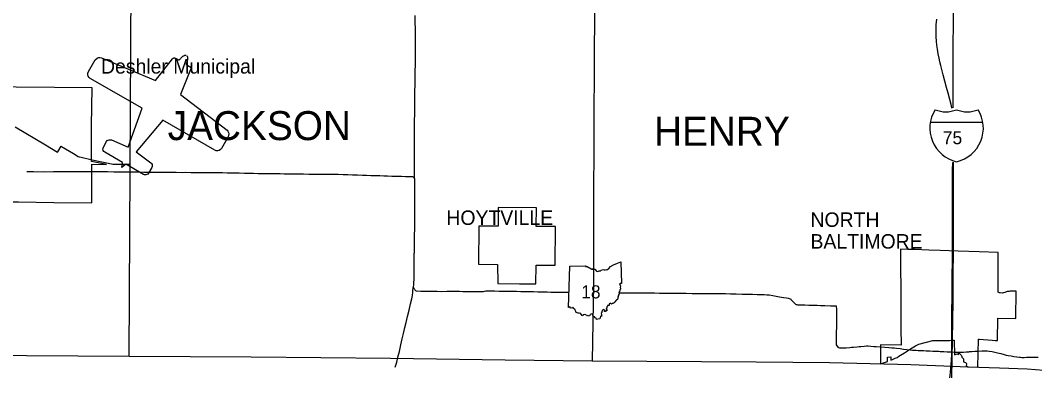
# Model space of a CAD drawing. Extents: x -232 to 448, y 619 to 1059.
# Drawn here: x 68.1 to 139.9, y 749 to 774.3 of the extents above; entities that cross this region are included whole.
import ezdxf

# ---------------------------------------------------------------- set-up
doc = ezdxf.new("R2010")
doc.units = 0
doc.layers.add('Default', color=7, linetype='Continuous')

msp = doc.modelspace()

# ---------------------------------------------------------------- linework, layer by layer
at = {"layer": 'Default'}
for p, q in [((132.508, 767.103), (136.229, 767.103)), ((106.929, 753.979), (107.011, 756.908)), ((106.929, 753.979), (107.011, 756.908)), ((137.291, 753.233), (138.553, 753.214)), ((130.44, 751.309), (128.983, 751.349)), ((128.983, 751.349), (128.983, 750.006)), ((134.196, 751.68), (134.21, 750.631)), ((135.867, 749.768), (135.916, 751.74)), ((134.21, 750.631), (134.375, 750.705)), ((134.375, 750.705), (134.503, 750.651)), ((134.5, 750.724), (134.557, 750.745)), ((134.503, 750.651), (134.5, 750.724)), ((129.478, 750.476), (129.724, 750.48)), ((129.483, 750.157), (129.478, 750.476)), ((129.724, 750.48), (129.728, 750.248)), ((135.159, 749.791), (135.867, 749.768))]:
    msp.add_line(p, q, dxfattribs=at)
for points in [[(75.834, 750.532), (76.007, 781.259), (76.015, 783.15)], [(108.821, 782.822), (108.779, 777.282), (108.742, 771.921), (108.706, 766.405), (108.69, 760.973), (108.682, 755.645), (108.58, 750.206)], [(134.195, 781.276), (134.117, 776.026), (134.095, 770.628), (134.11, 768.128)], [(96.021, 763.113), (96.026, 763.292), (96.023, 763.753), (96.025, 764.228), (96.024, 764.74), (96.026, 765.149), (96.023, 765.664), (96.021, 766.009), (96.03, 766.661), (96.035, 767.171), (96.039, 767.749), (96.04, 768.252), (96.048, 768.754), (96.053, 769.254), (96.063, 769.794), (96.072, 770.253), (96.078, 770.726), (96.089, 771.165), (96.094, 771.521), (96.101, 771.842), (96.099, 772.354), (96.096, 772.872), (96.094, 773.28), (96.087, 773.718), (96.074, 774.171), (96.07, 774.67)], [(134.033, 768.113), (134.031, 768.123), (133.974, 768.358), (133.881, 768.716), (133.765, 769.155), (133.654, 769.558), (133.54, 770.019), (133.422, 770.464), (133.316, 770.848), (133.244, 771.136), (133.188, 771.376), (133.129, 771.648), (133.074, 771.952), (133.019, 772.272), (132.978, 772.569), (132.949, 772.851), (132.934, 773.166), (132.926, 773.448), (132.925, 773.728), (132.927, 774.008), (132.96, 774.4)], [(75.32, 763.907), (75.371, 764.267), (74.117, 764.991), (74.054, 765.042), (74.009, 765.111), (73.988, 765.19), (73.992, 765.272), (74.022, 765.348), (74.249, 765.742), (74.296, 765.802), (74.358, 765.845), (74.43, 765.869), (74.506, 765.871), (74.58, 765.851), (75.76, 765.341), (76.759, 768.096), (73.089, 770.215), (73.004, 770.284), (72.945, 770.375), (72.917, 770.481), (72.922, 770.59), (72.961, 770.692), (73.439, 771.519), (73.583, 771.656), (73.678, 771.688), (73.778, 771.692), (73.875, 771.667), (77.713, 770.073), (78.898, 771.592), (78.919, 771.614), (78.94, 771.631), (78.959, 771.642), (78.982, 771.651), (79.01, 771.658), (79.041, 771.66), (79.073, 771.656), (79.098, 771.648), (79.123, 771.636), (79.368, 771.495), (79.386, 771.518), (79.411, 771.55), (79.439, 771.583), (79.468, 771.616), (79.494, 771.645), (79.52, 771.672), (79.546, 771.697), (79.569, 771.718), (79.592, 771.739), (79.619, 771.76), (79.643, 771.778), (79.679, 771.802), (79.714, 771.821), (79.746, 771.835), (79.782, 771.846), (79.813, 771.849), (79.843, 771.846), (79.869, 771.835)], [(79.911, 771.811), (79.933, 771.794), (79.951, 771.769), (79.964, 771.74), (79.973, 771.705), (79.977, 771.669), (79.977, 771.63), (79.975, 771.587), (79.971, 771.557), (79.966, 771.523), (79.96, 771.492), (79.953, 771.462), (79.944, 771.427), (79.934, 771.39), (79.922, 771.354), (79.908, 771.312), (79.893, 771.272), (79.878, 771.234), (79.867, 771.207), (80.112, 771.065), (80.135, 771.05), (80.154, 771.031), (80.173, 771.006), (80.187, 770.978), (80.195, 770.95), (80.199, 770.926), (80.199, 770.904), (80.195, 770.878), (80.186, 770.849), (79.463, 769.062), (82.762, 766.536), (82.832, 766.464), (82.879, 766.376), (82.899, 766.277), (82.853, 766.085), (82.375, 765.257), (82.306, 765.172), (82.214, 765.113), (82.109, 765.084), (82, 765.09), (81.898, 765.129), (78.228, 767.248), (76.341, 765.005), (77.374, 764.238), (77.428, 764.185), (77.464, 764.118), (77.479, 764.043), (77.472, 763.968), (77.444, 763.897), (77.217, 763.504), (77.166, 763.44), (77.097, 763.395), (77.018, 763.374), (76.936, 763.378), (76.86, 763.408), (75.606, 764.131), (75.32, 763.907)], [(65.144, 769.628), (65.148, 768.17), (65.15, 766.068), (65.116, 765.583), (65.044, 761.463), (68.023, 761.464), (70.501, 761.423), (73.202, 761.389), (73.195, 764.131)], [(73.167, 764.319), (73.183, 766.097), (73.188, 766.847), (73.23, 769.545), (70.551, 769.564), (67.844, 769.596), (65.144, 769.628)], [(67.774, 766.776), (69.922, 765.501)], [(69.922, 765.501), (70.782, 764.99), (70.798, 765.019)], [(70.798, 765.019), (71.028, 765.409), (71.06, 765.389)], [(71.06, 765.389), (71.899, 764.887)], [(71.899, 764.887), (72.235, 764.686), (72.313, 764.654), (72.442, 764.624), (73.228, 764.453)], [(74.245, 764.106), (73.167, 764.319)], [(73.228, 764.453), (74.599, 764.155), (74.691, 764.132), (74.757, 764.126), (75.91, 764.127)], [(134.126, 764.268), (134.125, 759.809), (134.099, 754.417), (134.018, 749.01)], [(134.078, 759.734), (134.08, 760.064), (134.084, 760.529), (134.084, 761.035), (134.081, 761.525), (134.084, 762.057), (134.086, 762.656), (134.087, 763.226), (134.086, 763.75), (134.092, 764.242), (134.092, 764.267)], [(68.609, 763.61), (69.071, 763.608), (69.876, 763.603), (70.488, 763.613), (70.951, 763.611), (71.268, 763.611), (71.558, 763.612), (71.909, 763.609), (72.312, 763.61), (72.687, 763.609), (73.012, 763.61), (73.384, 763.609), (73.834, 763.611), (74.314, 763.611), (74.752, 763.605), (75.132, 763.599), (75.49, 763.596), (75.812, 763.594), (76.22, 763.589), (76.555, 763.585), (76.877, 763.58), (77.225, 763.575), (77.56, 763.576), (77.883, 763.572), (78.27, 763.568), (78.699, 763.563), (79.158, 763.561), (79.602, 763.555), (79.816, 763.56), (80.213, 763.556), (80.667, 763.55), (80.902, 763.546), (81.268, 763.542), (81.679, 763.542), (82.102, 763.537), (82.45, 763.536), (82.779, 763.529), (83.188, 763.522), (83.632, 763.513), (83.988, 763.507), (84.323, 763.501), (84.637, 763.49), (84.976, 763.487), (85.254, 763.478), (85.605, 763.473), (85.885, 763.472), (86.212, 763.469), (86.514, 763.467), (86.802, 763.464), (87.098, 763.46), (87.474, 763.456), (87.861, 763.45), (88.18, 763.446), (88.55, 763.44), (88.877, 763.438), (89.22, 763.437), (89.51, 763.431), (89.825, 763.431), (90.156, 763.429), (90.446, 763.431), (90.635, 763.422), (90.974, 763.413), (91.309, 763.402), (91.631, 763.392), (92.001, 763.378), (92.338, 763.367), (92.63, 763.355), (92.944, 763.345), (93.255, 763.335), (93.577, 763.326), (93.844, 763.317), (94.124, 763.307), (94.432, 763.299), (94.743, 763.289), (95.1, 763.28), (95.396, 763.27), (95.727, 763.263), (95.891, 763.255), (95.922, 763.244), (95.946, 763.22), (95.982, 763.168), (96.021, 763.113)], [(73.195, 764.131), (74.245, 764.106)], [(96.021, 763.113), (96.025, 762.842), (96.024, 762.486), (96.023, 762.136), (96.023, 761.797), (96.025, 761.489), (96.022, 761.205), (96.026, 760.882), (96.026, 760.6)], [(101.949, 761.062), (101.938, 759.744), (100.58, 759.746), (100.547, 757.046)], [(104.654, 761.047), (101.949, 761.062)], [(105.981, 756.992), (105.992, 759.72), (104.64, 759.713), (104.654, 761.047)], [(96.026, 760.6), (96.026, 760.567), (96.026, 760.22), (96.019, 759.864), (96.014, 759.531), (96.008, 759.132), (96.005, 758.758), (96.004, 758.631)], [(134.073, 757.79), (134.08, 758.223), (134.079, 758.616), (134.082, 759.036), (134.077, 759.517), (134.078, 759.734)], [(96.004, 758.631), (96.003, 758.525), (95.996, 758.24), (95.991, 758.001), (95.989, 757.865)], [(95.989, 757.865), (95.988, 757.783), (95.979, 757.518), (95.981, 757.255), (95.98, 756.893), (95.976, 756.581), (95.975, 756.498)], [(137.311, 755.063), (137.313, 757.89), (135.972, 757.927), (134.476, 757.987), (133.197, 758.031), (132.415, 758.056), (131.401, 758.085), (130.924, 758.1), (130.405, 758.112)], [(130.405, 758.112), (130.414, 754.03), (130.424, 752.978), (130.427, 752.641), (130.43, 752.524), (130.44, 751.309)], [(134.057, 755.85), (134.059, 756.097), (134.064, 756.545), (134.068, 756.948), (134.071, 757.316), (134.072, 757.752), (134.073, 757.79)], [(100.547, 757.046), (101.904, 757.021), (101.908, 755.689), (103.451, 755.672), (103.769, 755.663), (104.075, 755.661), (104.38, 755.659), (104.616, 755.661), (104.629, 756.978), (105.981, 756.992)], [(107.011, 756.908), (108.147, 756.927), (108.129, 756.891), (108.236, 756.884), (108.35, 756.821), (108.447, 756.782), (108.564, 756.689), (108.635, 756.69), (108.665, 756.766), (108.719, 756.707), (108.783, 756.697), (108.894, 756.556), (108.985, 756.526), (109.095, 756.574), (109.177, 756.582), (109.236, 756.629), (109.392, 756.67), (109.436, 756.646), (109.518, 756.651), (109.56, 756.669), (109.632, 756.652), (109.759, 756.759), (109.889, 756.885), (110.09, 757.003), (110.39, 757.115), (110.627, 757.216), (110.661, 755.696)], [(107.011, 756.908), (108.147, 756.927), (108.129, 756.891), (108.236, 756.884), (108.35, 756.821), (108.447, 756.782), (108.564, 756.689), (108.635, 756.69), (108.665, 756.766), (108.719, 756.707), (108.783, 756.697), (108.894, 756.556), (108.985, 756.526), (109.095, 756.574), (109.177, 756.582), (109.236, 756.629), (109.392, 756.67), (109.436, 756.646), (109.518, 756.651), (109.56, 756.669), (109.632, 756.652), (109.759, 756.759), (109.889, 756.885), (110.09, 757.003), (110.39, 757.115), (110.627, 757.216), (110.661, 755.696)], [(95.975, 756.498), (95.974, 756.256), (95.967, 755.935), (95.965, 755.769), (95.958, 755.641), (95.937, 755.405)], [(110.661, 755.696), (110.626, 755.674), (110.571, 755.684), (110.535, 755.642), (110.58, 755.571), (110.602, 755.496), (110.583, 755.413), (110.601, 755.344), (110.589, 755.287), (110.554, 755.23), (110.542, 755.176), (110.513, 755.119), (110.516, 755.087), (110.488, 755.062), (110.493, 754.967), (110.479, 754.914), (110.484, 754.868), (110.439, 754.856), (110.449, 754.819), (110.421, 754.79), (110.427, 754.74), (110.394, 754.708), (110.426, 754.644), (110.4, 754.624), (110.38, 754.547), (110.322, 754.531), (110.206, 754.389), (110.165, 754.335), (110.12, 754.322), (110.094, 754.267), (110.038, 754.267), (109.953, 754.229), (109.897, 754.294), (109.801, 754.215), (109.79, 754.124), (109.667, 754.127), (109.672, 754.081), (109.645, 754.067), (109.62, 754.021), (109.634, 753.939), (109.577, 753.918), (109.584, 753.87), (109.621, 753.841), (109.637, 753.75), (109.576, 753.768), (109.526, 753.691), (109.475, 753.709), (109.492, 753.775), (109.405, 753.853), (109.323, 753.79), (109.281, 753.69), (109.28, 753.622), (109.219, 753.582), (109.258, 753.486), (109.251, 753.421), (109.252, 753.359), (109.176, 753.361), (109.13, 753.193)], [(110.661, 755.696), (110.626, 755.674), (110.571, 755.684), (110.535, 755.642), (110.58, 755.571), (110.602, 755.496), (110.583, 755.413), (110.601, 755.344), (110.589, 755.287), (110.554, 755.23), (110.542, 755.176), (110.513, 755.119), (110.516, 755.087), (110.488, 755.062), (110.493, 754.967), (110.479, 754.914), (110.484, 754.868), (110.439, 754.856), (110.449, 754.819), (110.421, 754.79), (110.427, 754.74), (110.394, 754.708), (110.426, 754.644), (110.4, 754.624), (110.38, 754.547), (110.322, 754.531), (110.206, 754.389), (110.165, 754.335), (110.12, 754.322), (110.094, 754.267), (110.038, 754.267), (109.953, 754.229), (109.897, 754.294), (109.801, 754.215), (109.79, 754.124), (109.667, 754.127), (109.672, 754.081), (109.645, 754.067), (109.62, 754.021), (109.634, 753.939), (109.577, 753.918), (109.584, 753.87), (109.621, 753.841), (109.637, 753.75), (109.576, 753.768), (109.526, 753.691), (109.475, 753.709), (109.492, 753.775), (109.405, 753.853), (109.323, 753.79), (109.281, 753.69), (109.28, 753.622), (109.219, 753.582), (109.258, 753.486), (109.251, 753.421), (109.252, 753.359), (109.176, 753.361), (109.13, 753.193)], [(134.039, 753.192), (134.04, 753.472), (134.04, 753.972), (134.048, 754.449), (134.051, 754.807), (134.052, 755.251), (134.056, 755.656), (134.057, 755.85)], [(94.664, 749.771), (94.774, 750.122), (94.857, 750.459), (94.952, 750.87), (95.06, 751.336), (95.159, 751.763), (95.247, 752.145), (95.351, 752.56), (95.436, 752.932), (95.529, 753.341), (95.637, 753.803), (95.745, 754.244), (95.831, 754.606), (95.884, 754.837), (95.892, 754.898), (95.905, 755.003), (95.915, 755.151), (95.937, 755.405)], [(95.937, 755.405), (95.981, 755.33), (96.021, 755.276), (96.058, 755.231), (96.103, 755.191), (96.149, 755.155), (96.468, 755.146), (96.774, 755.145), (96.785, 755.144)], [(96.785, 755.144), (97.078, 755.143), (97.324, 755.144)], [(97.324, 755.144), (97.34, 755.144), (97.636, 755.138), (97.937, 755.12), (98.323, 755.141), (98.637, 755.132), (98.902, 755.132), (99.201, 755.132), (99.445, 755.125), (99.698, 755.127), (100.019, 755.127), (100.356, 755.128), (100.685, 755.123), (100.837, 755.124), (100.897, 755.13), (100.982, 755.144), (101.063, 755.157), (101.132, 755.157), (101.359, 755.155), (101.694, 755.154), (102.017, 755.152), (102.323, 755.148), (102.625, 755.142), (102.919, 755.136), (103.242, 755.132), (103.556, 755.126), (103.836, 755.118), (104.138, 755.112), (104.436, 755.109), (104.759, 755.102), (105.067, 755.098), (105.417, 755.093), (105.661, 755.082), (106.063, 755.073), (106.539, 755.068), (106.818, 755.064), (106.948, 755.062)], [(110.479, 755.018), (110.586, 755.018), (110.972, 755.014), (111.372, 755.016), (111.798, 755.018), (112.193, 755.02)], [(112.193, 755.02), (112.215, 755.02), (112.593, 755.018), (113.004, 755.016), (113.365, 755.011), (113.715, 755.008), (114.076, 755.005), (114.487, 754.998), (114.828, 754.995), (115.245, 754.993), (115.674, 754.988), (116.075, 754.986), (116.461, 754.983), (116.864, 754.981), (117.277, 754.978), (117.681, 754.974), (118.024, 754.967), (118.375, 754.96), (118.772, 754.948), (119.197, 754.939), (119.599, 754.927), (119.932, 754.92), (120.267, 754.913), (120.509, 754.906), (120.766, 754.895), (120.946, 754.891), (121.014, 754.886), (121.119, 754.871), (121.377, 754.829), (121.6, 754.794), (121.833, 754.752), (122.116, 754.705), (122.331, 754.67), (122.466, 754.644), (122.533, 754.626), (122.588, 754.603), (122.635, 754.575), (122.679, 754.529), (122.79, 754.411), (122.896, 754.298), (122.969, 754.231), (123.022, 754.199), (123.057, 754.19), (123.112, 754.183), (123.123, 754.182)], [(138.584, 755.134), (138.164, 755.151), (138.078, 755.124), (138.014, 755.118), (137.947, 755.108), (137.774, 755.057), (137.671, 755.017), (137.593, 755.011), (137.461, 755.015), (137.396, 755.02), (137.311, 755.063)], [(138.553, 753.214), (138.584, 755.134)], [(123.123, 754.182), (123.329, 754.176), (123.631, 754.166), (123.929, 754.158), (124.305, 754.146), (124.504, 754.142), (124.748, 754.133), (125.046, 754.125), (125.447, 754.112), (125.715, 754.103), (125.859, 754.097)], [(109.13, 753.193), (108.997, 753.16), (108.905, 753.141), (108.873, 753.218), (108.807, 753.258), (108.764, 753.335), (108.67, 753.345), (108.647, 753.451), (108.637, 753.537), (108.507, 753.515), (108.472, 753.463), (108.426, 753.449), (108.399, 753.396), (108.337, 753.392), (108.27, 753.367), (108.226, 753.419), (108.116, 753.471), (108.067, 753.497), (107.963, 753.456), (107.941, 753.406), (107.859, 753.428), (107.84, 753.483), (107.79, 753.5), (107.779, 753.558), (107.673, 753.589), (107.592, 753.577), (107.448, 753.624), (107.439, 753.7), (107.391, 753.794), (107.365, 753.859), (107.274, 753.909), (107.256, 753.986), (107.227, 753.983), (107.2, 753.952), (107.1, 753.938), (107.059, 753.969), (107.003, 754.023), (106.929, 753.979)], [(109.13, 753.193), (108.997, 753.16), (108.905, 753.141), (108.873, 753.218), (108.807, 753.258), (108.764, 753.335), (108.67, 753.345), (108.647, 753.451), (108.637, 753.537), (108.507, 753.515), (108.472, 753.463), (108.426, 753.449), (108.399, 753.396), (108.337, 753.392), (108.27, 753.367), (108.226, 753.419), (108.116, 753.471), (108.067, 753.497), (107.963, 753.456), (107.941, 753.406), (107.859, 753.428), (107.84, 753.483), (107.79, 753.5), (107.779, 753.558), (107.673, 753.589), (107.592, 753.577), (107.448, 753.624), (107.439, 753.7), (107.391, 753.794), (107.365, 753.859), (107.274, 753.909), (107.256, 753.986), (107.227, 753.983), (107.2, 753.952), (107.1, 753.938), (107.059, 753.969), (107.003, 754.023), (106.929, 753.979)], [(125.859, 754.097), (125.874, 753.83), (125.87, 753.517), (125.869, 753.407)], [(125.865, 752.824), (125.863, 752.6), (125.858, 752.244), (125.857, 751.996), (125.857, 751.974)], [(125.869, 753.407), (125.869, 753.264), (125.866, 752.915), (125.865, 752.824)], [(134.039, 751.496), (134.039, 751.518), (134.039, 751.993), (134.039, 752.493), (134.038, 752.946), (134.039, 753.192)], [(137.258, 751.643), (137.291, 753.233)], [(125.857, 751.974), (125.852, 751.627), (125.851, 751.397), (125.86, 751.339), (125.894, 751.277), (125.921, 751.235), (125.976, 751.183), (126.027, 751.153), (126.09, 751.135)], [(130.405, 750.602), (130.684, 750.779), (131.114, 751.051), (131.466, 751.265), (131.698, 751.396), (132.687, 751.653)], [(132.687, 751.653), (132.79, 751.654)], [(132.79, 751.654), (133.135, 751.647), (133.57, 751.643), (133.681, 751.646), (133.864, 751.648), (134.109, 751.672), (134.196, 751.68)], [(134.019, 750.356), (134.026, 750.558), (134.036, 750.841), (134.037, 751.103), (134.039, 751.496)], [(135.916, 751.74), (135.982, 751.735), (136.278, 751.712), (136.587, 751.687), (136.881, 751.665), (137.092, 751.648), (137.258, 751.643)], [(43.122, 750.748), (75.834, 750.532)], [(126.09, 751.135), (126.105, 751.131), (126.193, 751.127), (126.269, 751.127), (126.38, 751.129), (126.563, 751.132), (126.808, 751.155), (126.939, 751.167)], [(126.939, 751.167), (127.069, 751.179), (127.329, 751.2), (127.467, 751.212)], [(127.467, 751.212), (127.521, 751.216)], [(127.521, 751.216), (127.59, 751.222), (127.831, 751.246), (128.004, 751.265), (128.047, 751.266), (128.111, 751.265), (128.301, 751.246), (128.526, 751.23)], [(128.526, 751.23), (128.681, 751.218), (128.976, 751.195), (129.286, 751.171), (129.579, 751.148), (129.791, 751.132), (129.85, 751.13)], [(129.728, 750.248), (129.889, 750.322), (130.035, 750.386), (130.156, 750.45), (130.286, 750.528), (130.405, 750.602)], [(129.85, 751.13), (129.957, 751.126), (130.121, 751.102), (130.375, 751.074), (130.623, 751.045), (130.861, 751.017), (131.088, 750.992), (131.248, 750.972), (131.388, 750.961), (131.503, 750.955), (131.65, 750.948), (131.835, 750.94), (132.028, 750.938), (132.227, 750.921), (132.48, 750.91), (132.677, 750.9), (132.923, 750.889), (133.11, 750.881)], [(133.11, 750.881), (133.215, 750.877), (133.467, 750.865), (133.697, 750.852), (134.036, 750.841), (134.226, 750.829), (134.411, 750.817), (134.559, 750.814), (134.627, 750.811), (134.709, 750.815), (134.865, 750.829), (135.057, 750.841), (135.228, 750.854), (135.276, 750.858)], [(134.557, 750.745), (134.599, 750.707), (134.62, 750.687), (134.693, 750.614), (134.717, 750.57), (134.73, 750.544), (134.746, 750.476)], [(135.276, 750.858), (135.458, 750.872), (135.654, 750.893), (135.845, 750.895), (136.143, 750.907), (136.367, 750.915), (136.439, 750.922), (136.523, 750.914), (136.683, 750.892), (136.88, 750.866), (137.064, 750.827), (137.264, 750.782), (137.489, 750.719), (137.742, 750.653), (137.887, 750.611), (138.025, 750.585), (138.219, 750.552), (138.414, 750.524), (138.635, 750.49), (138.809, 750.464), (138.889, 750.456), (138.985, 750.452), (139.15, 750.453), (139.314, 750.456), (139.54, 750.462), (139.836, 750.468), (140.139, 750.476)], [(75.834, 750.532), (75.834, 750.518)], [(75.834, 750.532), (84.461, 750.481), (94.322, 750.389), (102.426, 750.282), (108.58, 750.206)], [(108.58, 750.206), (120.186, 750.129), (125.388, 750.086), (130.189, 749.978)], [(128.983, 750.006), (129.352, 750.123), (129.483, 750.157)], [(130.189, 749.978), (131.121, 749.957), (135.215, 749.788), (137.415, 749.72), (139.363, 749.634), (140.548, 749.545), (141.319, 749.527)], [(133.886, 749.014), (133.917, 749.18), (133.943, 749.405), (133.968, 749.664), (133.995, 749.974), (134.015, 750.247), (134.019, 750.356)], [(134.746, 750.476), (134.804, 750.408), (134.851, 750.338), (134.863, 750.264), (134.861, 750.14), (134.991, 750.085), (135.065, 750.027)], [(135.065, 750.027), (135.071, 749.961), (135.054, 749.889), (135.159, 749.791)]]:
    msp.add_lwpolyline(points, dxfattribs=at)
for centre, radius, start, end in [((134.919, 766.693), 2.445, 147.82161, 256.99413), ((134.919, 766.693), 2.445, 147.82161, 256.99413), ((133.609, 769.793), 1.951, 247.08482, 292.91053), ((133.609, 769.793), 1.951, 247.08482, 292.91053), ((133.818, 766.693), 2.445, 283.00654, 32.17868), ((135.128, 769.793), 1.951, 247.09162, 292.90836), ((133.818, 766.693), 2.445, 283.00654, 32.17868), ((135.128, 769.793), 1.951, 247.09162, 292.90836)]:
    msp.add_arc(centre, radius, start, end, dxfattribs=at)

# ---------------------------------------------------------------- texts
for s, height, p in [('Deshler Municipal          ', 1.026, (73.852, 770.554)), ('JACKSON', 2.052, (78.568, 765.841)), ('HENRY', 2.052, (112.966, 765.44)), ('75', 0.9234, (133.392, 765.55)), ('HOYTVILLE', 1.026, (98.281, 759.834)), ('NORTH', 1.026, (124.035, 759.695)), ('BALTIMORE', 1.026, (124.035, 758.156)), ('18', 0.9234, (107.814, 754.632))]:
    msp.add_text(s, height=height, dxfattribs=at).set_placement(p)

doc.saveas('drawing.dxf')
